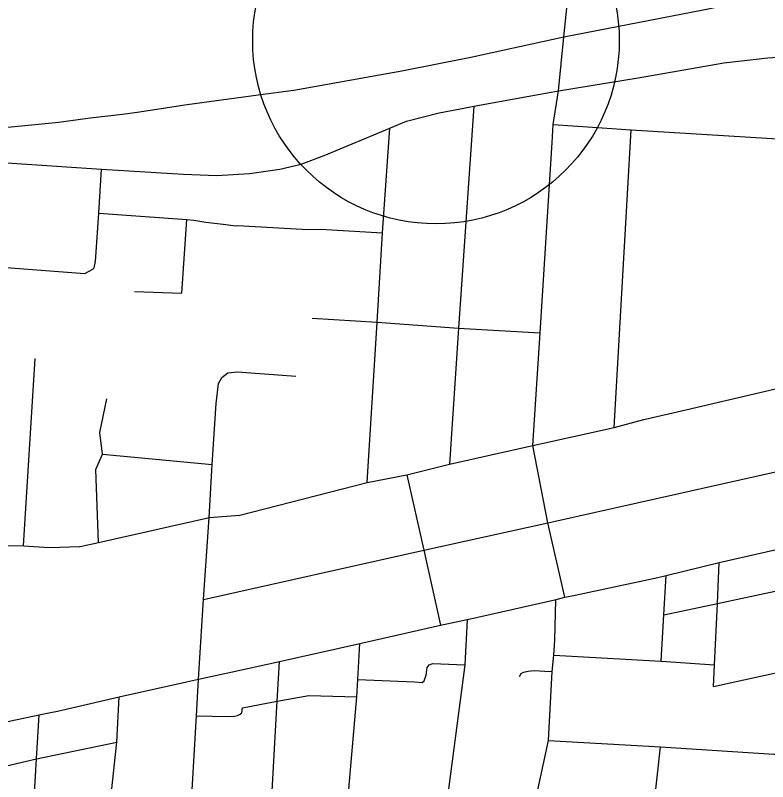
# Model space of a CAD drawing. Extents: x 1729596 to 1934326, y 644115 to 911751.
# Drawn here: x 1835087 to 1838166, y 718231 to 721369 of the extents above; entities that cross this region are included whole.
import ezdxf

# ---------------------------------------------------------------- set-up
doc = ezdxf.new("R2010")
doc.units = 0
for name, color, linetype in [('Default', 7, 'Continuous'), ('GM_X_City_Street', 7, 'Continuous'), ('GM_X_Interstate_Route', 7, 'Continuous')]:
    doc.layers.add(name, color=color, linetype=linetype)

msp = doc.modelspace()

# ---------------------------------------------------------------- linework, layer by layer
at = {"layer": 'Default'}
msp.add_circle((1836808.5, 721265), 750, dxfattribs=at)
at = {"layer": 'GM_X_City_Street'}
for points in [[(1837310.4, 721059.2), (1837331.9, 721281.5), (1837356.5, 721516.8), (1837402.2, 721702.2), (1837554.9, 722145.9), (1837581.2, 722252.7), (1837634.4, 722524.6), (1837638.5, 722656.6), (1837651.8, 722846.9)], [(1837280.1, 721053.7), (1837310.4, 721059.2), (1837635.9, 721113.6), (1837986.2, 721174.6), (1838166, 721195.3), (1838311.2, 721204), (1838496.3, 721205.5), (1839241.2, 721158.8)], [(1836922.2, 720988.7), (1836963, 720996.7), (1837280.1, 721053.7)], [(1837284, 720848.1), (1837288.6, 720921.9), (1837310.4, 721059.2)], [(1836622.2, 720907.9), (1836687.3, 720936), (1836821.5, 720969.1), (1836922.2, 720988.7)], [(1836963, 720996.7), (1836900.3, 720088.2), (1836863.1, 719530.7)], [(1837288.6, 720921.9), (1837449.5, 720911.6), (1837607.4, 720899.4), (1838251.1, 720860.2), (1838360.3, 720851.5)], [(1834579, 720788), (1834946.9, 720772.2), (1835113.9, 720760.2), (1835439.3, 720739.6), (1835774.9, 720718.2), (1835911.6, 720713.6), (1836045.7, 720721), (1836168.9, 720739.3), (1836257.2, 720759.5), (1836350.9, 720794.5), (1836619.3, 720906.6), (1836622.2, 720907.9)], [(1836526.9, 719455.7), (1836567.1, 720112.2), (1836590.1, 720477.8), (1836619.3, 720906.6)], [(1837537.7, 719681), (1837607.4, 720899.4)], [(1837299.5, 718975.7), (1837299.6, 718977.2), (1837335.3, 718986), (1837265.5, 719291.1), (1837204.9, 719607), (1837234.9, 720068.1), (1837284, 720848.1)], [(1835404.4, 720329.8), (1835409.7, 720335.6), (1835415.7, 720360.7), (1835428.9, 720559.2), (1835439.3, 720739.6)], [(1835428.9, 720559.2), (1835788.9, 720532.6), (1835817.5, 720529.8), (1835866.9, 720522), (1835936.9, 720513.7), (1835989.1, 720507.5), (1835996.3, 720508.4), (1836260.5, 720493.1), (1836359.5, 720491.4), (1836590.1, 720477.8)], [(1835769.1, 720231.8), (1835788.9, 720532.6)], [(1834166.7, 719797.8), (1834179.4, 719892.4), (1834188.7, 719944.9), (1834190.9, 719973.4), (1834222.6, 720032.9), (1834252, 720085.3), (1834295.2, 720150.2), (1834367.5, 720216.6), (1834423.3, 720262.8), (1834486.6, 720298.3), (1834562.2, 720326.1), (1834630.1, 720349.2), (1834744.8, 720359.1), (1835370.9, 720312.2), (1835404.4, 720329.8)], [(1835574.3, 720237.8), (1835769.1, 720231.8)], [(1836301.4, 720129.5), (1836567.1, 720112.2), (1836900.3, 720088.2), (1836923.6, 720086.8)], [(1836923.6, 720086.8), (1837234.9, 720068.1)], [(1835120.1, 719196), (1835168.4, 719963)], [(1835908.4, 719780), (1835919.1, 719860.8), (1835932, 719885.5), (1835956.3, 719905.3), (1835996.3, 719909.1), (1836234.7, 719890.9)], [(1835869.2, 719309.9), (1835880.2, 719312.4), (1836005.1, 719322.4), (1836526.9, 719455.7), (1836689.1, 719487.6), (1836863.1, 719530.7), (1837204.9, 719607), (1837537.7, 719681), (1837659.6, 719714.4), (1837830.2, 719753.8), (1838198, 719838.9), (1838218.7, 719843.7), (1838223.6, 719844.9), (1838249.4, 719863.7)], [(1835426.9, 719209.9), (1835416.4, 719509), (1835443.9, 719572), (1835433.4, 719660.5), (1835461.9, 719799)], [(1835695.5, 716164.4), (1835707.7, 716406.9), (1835725.4, 716716.4), (1835753, 717176.6), (1835786, 717778.6), (1835828.4, 718499.8), (1835837, 718650.9), (1835857.2, 718976.6), (1835880.2, 719312.4), (1835892.9, 719529), (1835908.4, 719780)], [(1837290.4, 719296.7), (1838313.3, 719525.2), (1838826.1, 719638.6)], [(1835443.9, 719572), (1835892.9, 719529)], [(1836689.1, 719487.6), (1836758.1, 719178.2), (1836826.3, 718871.7)], [(1837377.9, 718995), (1837716.7, 719066.5), (1837750.9, 719074.5), (1837967.7, 719128.7), (1838340.1, 719212.8), (1838349.4, 719214.9), (1838628.5, 719276.7), (1838810.3, 719303.7), (1838871.1, 719330.5), (1839235.9, 719411.2)], [(1835350, 719193.2), (1835352.2, 719193.2), (1835426.9, 719209.9), (1835869.2, 719309.9)], [(1835857.2, 718976.6), (1836758.1, 719178.2), (1837265.5, 719291.1), (1837290.4, 719296.7)], [(1833755, 719254.9), (1833775.3, 719253.9), (1834106.2, 719237.8), (1834340, 719226.4), (1834450.6, 719220.5), (1834646.8, 719210), (1834787, 719202.5), (1835120.1, 719196), (1835226.4, 719189.5), (1835350, 719193.2)], [(1837740.9, 718913.6), (1837959.9, 718959.9), (1838348.7, 719043.7), (1838639.9, 719105), (1838902.5, 719155.1)], [(1837948.7, 718709.2), (1837959.9, 718959.9), (1837967.7, 719128.7)], [(1837729.6, 718723.7), (1837740.9, 718913.6), (1837750.9, 719074.5)], [(1836937.7, 718895.4), (1837299.6, 718977.2), (1837335.3, 718986), (1837377.9, 718995)], [(1837174.5, 717386.3), (1837175.5, 717404.6), (1837176.9, 717431.8), (1837185.5, 717592.8), (1837199.9, 717865.2), (1837214.9, 718147.4), (1837268.9, 718399.8), (1837284.4, 718681.5), (1837290.8, 718749.4), (1837294.6, 718810.9), (1837299.5, 718975.7)], [(1837944.1, 718620), (1838135.9, 718662.2), (1838327.5, 718704.3), (1838543.3, 718751.8), (1838616.7, 718768.6), (1838882.9, 718826.8), (1839199.1, 718913.4)], [(1835956.9, 718677.1), (1836167.5, 718723.2), (1836497.1, 718797.3), (1836826.3, 718871.7), (1836936.2, 718895.1), (1836937.7, 718895.4)], [(1836936.2, 718895.1), (1836926.8, 718709.5), (1836854.3, 718159.3), (1836842.3, 717978), (1836833.7, 717928), (1836823.4, 717908.1), (1836801.2, 717896.4), (1836767.1, 717892.8), (1836731, 717313.8), (1836719.4, 717127.7), (1836715.8, 716549.4), (1836691.3, 716313.6), (1836688, 716264.5)], [(1836347.1, 716262.8), (1836369.1, 716600), (1836373.8, 716674.9), (1836369.8, 717256.2), (1836484.4, 718578.5), (1836488.4, 718649.4), (1836497.1, 718797.3)], [(1836020.3, 716214.2), (1836031.7, 716448.6), (1836045.8, 716696), (1836083.5, 717212.4), (1836157.9, 718561), (1836167.5, 718723.2)], [(1837290.8, 718749.4), (1837729.6, 718723.7), (1837948.7, 718709.2)], [(1836488.4, 718649.4), (1836720.9, 718639.9), (1836751.3, 718637.1), (1836760.2, 718643.6), (1836767.9, 718667.5), (1836772.7, 718698.4), (1836781, 718709.7), (1836796, 718715), (1836926.8, 718709.5)], [(1837944.1, 718620), (1837948.7, 718709.2)], [(1833758.4, 718105.7), (1833857.2, 718192.4), (1833898.4, 718205.3), (1833978, 718230.4), (1834065.1, 718249.3), (1834233.9, 718289.5), (1834396.3, 718337.1), (1834436.6, 718345.6), (1834569.3, 718373.8), (1834618.7, 718384.3), (1834746.9, 718411.4), (1834826.2, 718425.7), (1835068.3, 718479.5), (1835184.3, 718504.1), (1835223.6, 718512.4), (1835259.6, 718520.2), (1835512.6, 718578.5), (1835787.7, 718639.9), (1835837, 718650.9), (1835956.9, 718677.1)], [(1837149.8, 718662.1), (1837157.1, 718673.8), (1837166.9, 718678.7), (1837185.4, 718683.1), (1837210.7, 718686.5), (1837254.3, 718682.7), (1837284.4, 718681.5)], [(1835433, 717744.5), (1835502.4, 718392), (1835512.6, 718578.5)], [(1836157.9, 718561), (1836288.4, 718583.9), (1836484.4, 718578.5)], [(1836016.3, 718533.8), (1836157.9, 718561)], [(1835173.4, 718324.4), (1835184.3, 718504.1)], [(1835828.4, 718499.8), (1835959.9, 718497.2), (1835983.7, 718499.4), (1835996.1, 718501.2), (1836006.9, 718507.4), (1836014.6, 718513.3), (1836016.3, 718533.8)], [(1835173.4, 718324.4), (1835502.4, 718392)], [(1837268.9, 718399.8), (1837726.5, 718373.6), (1838190.6, 718343.6), (1838195.1, 718343.3), (1838201.9, 718343)], [(1837668.3, 717839.3), (1837726.5, 718373.6)], [(1834815.9, 718241), (1835173.4, 718324.4)], [(1835114.5, 716606.7), (1835103.9, 717086), (1835136.6, 717687.5), (1835173.4, 718324.4)]]:
    msp.add_lwpolyline(points, dxfattribs=at)
at = {"layer": 'GM_X_Interstate_Route'}
for points in [[(1836081, 721042.7), (1836226.7, 721062.6), (1836668.3, 721141.7), (1836951.7, 721197.7), (1837331.9, 721281.5), (1837902.1, 721391.2), (1838450.1, 721504.6), (1838814.7, 721580.5)], [(1835525.9, 720964.8), (1835586.1, 720972.3), (1835790.9, 721003.2), (1836081, 721042.7)], [(1834852.7, 720900.2), (1835070.3, 720913), (1835265.3, 720931), (1835393.9, 720948.5), (1835525.9, 720964.8)]]:
    msp.add_lwpolyline(points, dxfattribs=at)

doc.saveas('drawing.dxf')
